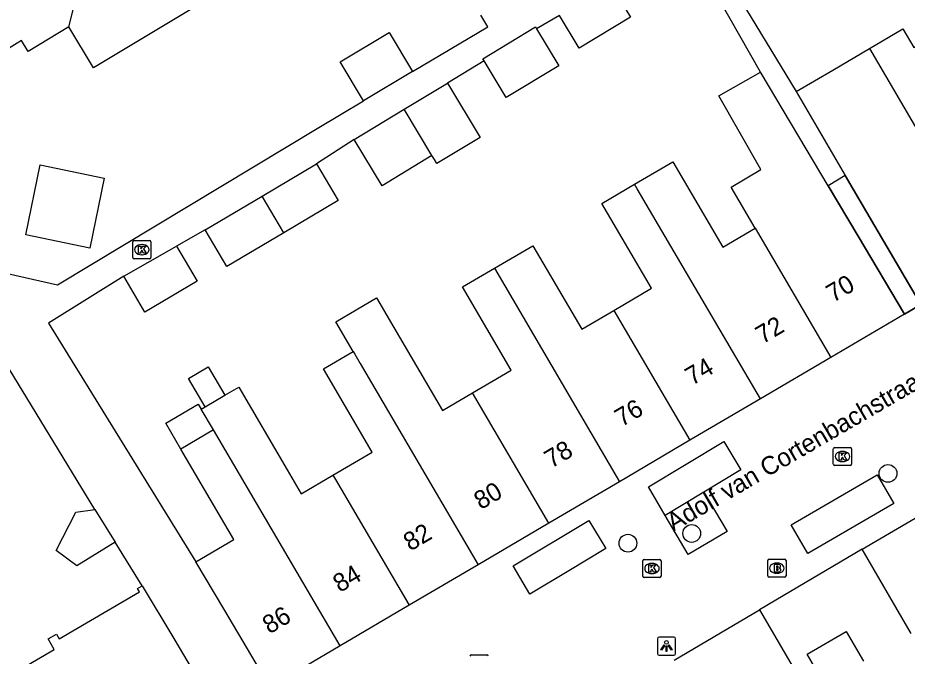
# Model space of a CAD drawing. Extents: x 161771 to 163125, y 382479 to 383177.
# Drawn here: x 162234.66 to 162283.63, y 382823.2 to 382858.34 of the extents above; entities that cross this region are included whole.
import ezdxf

# ---------------------------------------------------------------- set-up
doc = ezdxf.new("R2010")
doc.units = 0
for name, color, linetype in [('IMGEO_Boom', 7, 'Continuous'), ('IMGEO_Brandkraan', 7, 'Continuous'), ('IMGEO_Kolk', 7, 'Continuous'), ('IMGEO_Lichtpunt', 7, 'Continuous'), ('IMGEO_Muur', 7, 'Continuous'), ('IMGEO_Openbare_ruimte_label', 7, 'Continuous'), ('IMGEO_Pand', 7, 'Continuous'), ('IMGEO_Pand_nummerreeks', 7, 'Continuous'), ('IMGEO_Pand_overbouw', 7, 'Continuous'), ('IMGEO_Parkeervlak_open', 7, 'Continuous'), ('IMGEO_Voetpad_open', 7, 'Continuous'), ('IMGEO_Woonerf_open', 7, 'Continuous')]:
    doc.layers.add(name, color=color, linetype=linetype)

msp = doc.modelspace()

# ---------------------------------------------------------------- linework, layer by layer
at = {"layer": 'IMGEO_Boom'}
for centre in [(162282.575, 382833.26), (162271.768, 382829.955), (162268.254, 382829.418)]:
    msp.add_circle(centre, 0.489, dxfattribs=at)
at = {"layer": 'IMGEO_Brandkraan'}
for p, q in [((162275.959, 382827.618), (162275.959, 382828.47)), ((162276.034, 382828.544), (162276.886, 382828.544)), ((162276.96, 382828.47), (162276.96, 382827.618)), ((162276.447, 382828.324), (162276.472, 382828.324)), ((162276.886, 382827.544), (162276.034, 382827.544)), ((162276.47, 382827.764), (162276.445, 382827.764))]:
    msp.add_line(p, q, dxfattribs=at)
for points in [[(162275.959, 382827.618), (162275.959, 382828.47)], [(162276.034, 382828.544), (162276.886, 382828.544)], [(162276.96, 382828.47), (162276.96, 382827.618)], [(162276.307, 382828.244), (162276.307, 382827.844), (162276.52, 382827.844)], [(162276.538, 382828.244), (162276.307, 382828.244)], [(162276.486, 382828.163), (162276.432, 382828.163), (162276.432, 382828.087)], [(162276.432, 382828.087), (162276.485, 382828.087)], [(162276.494, 382828.011), (162276.432, 382828.011), (162276.432, 382827.93)], [(162276.432, 382827.93), (162276.494, 382827.93)], [(162276.886, 382827.544), (162276.034, 382827.544)]]:
    msp.add_lwpolyline(points, dxfattribs=at)
for centre, radius, start, end in [((162276.036, 382828.468), 0.0765, 91.552, 178.448), ((162276.036, 382828.468), 0.0765, 91.552, 178.448), ((162276.884, 382828.468), 0.0765, 1.552, 88.448), ((162276.884, 382828.468), 0.0765, 1.552, 88.448), ((162276.487, 382828.125), 0.0379, 267.8285, 90.9355), ((162276.495, 382827.97), 0.0404, 269.8759, 90.5077), ((162276.526, 382828.095), 0.251, 268.6676, 293.5347), ((162276.542, 382828.099), 0.145, 59.4692, 91.5367), ((162276.567, 382828.146), 0.0922, 285.5137, 58.1501), ((162276.572, 382827.954), 0.105, 301.3115, 78.989), ((162276.036, 382827.62), 0.0765, 181.552, 268.448), ((162276.036, 382827.62), 0.0765, 181.552, 268.448), ((162276.884, 382827.62), 0.0765, 271.552, 358.448), ((162276.884, 382827.62), 0.0765, 271.552, 358.448)]:
    msp.add_arc(centre, radius, start, end, dxfattribs=at)
for centre, major_axis, ratio, start_param, end_param in [((162276.446, 382828.044), (-0.387, 0.002), 0.722429, 4.712389, 7.853982), ((162276.471, 382828.044), (-0.39, 0.002), 0.717154, 1.570796, 4.712389)]:
    msp.add_ellipse(centre, major_axis=major_axis, ratio=ratio, start_param=start_param, end_param=end_param, dxfattribs=at)
at = {"layer": 'IMGEO_Kolk'}
for p, q in [((162240.993, 382845.149), (162240.993, 382846.001)), ((162241.068, 382846.075), (162241.92, 382846.075)), ((162241.994, 382846.001), (162241.994, 382845.149)), ((162241.481, 382845.855), (162241.506, 382845.855)), ((162241.92, 382845.075), (162241.068, 382845.075)), ((162241.504, 382845.295), (162241.479, 382845.295)), ((162279.565, 382833.766), (162279.565, 382834.618)), ((162279.64, 382834.692), (162280.492, 382834.692)), ((162280.053, 382834.472), (162280.078, 382834.472)), ((162280.566, 382834.618), (162280.566, 382833.766)), ((162280.076, 382833.912), (162280.051, 382833.912)), ((162280.492, 382833.692), (162279.64, 382833.692)), ((162269.079, 382827.599), (162269.079, 382828.451)), ((162269.154, 382828.525), (162270.006, 382828.525)), ((162270.08, 382828.451), (162270.08, 382827.599)), ((162269.567, 382828.305), (162269.592, 382828.305)), ((162270.006, 382827.525), (162269.154, 382827.525)), ((162269.59, 382827.745), (162269.565, 382827.745)), ((162259.633, 382823.273), (162260.485, 382823.273))]:
    msp.add_line(p, q, dxfattribs=at)
for points in [[(162240.993, 382845.149), (162240.993, 382846.001)], [(162241.068, 382846.075), (162241.92, 382846.075)], [(162241.994, 382846.001), (162241.994, 382845.149)], [(162241.314, 382845.775), (162241.437, 382845.775), (162241.437, 382845.624), (162241.567, 382845.775), (162241.731, 382845.775), (162241.585, 382845.624), (162241.738, 382845.375), (162241.586, 382845.375), (162241.501, 382845.539), (162241.437, 382845.472), (162241.437, 382845.375), (162241.314, 382845.375), (162241.314, 382845.775)], [(162241.92, 382845.075), (162241.068, 382845.075)], [(162279.565, 382833.766), (162279.565, 382834.618)], [(162279.64, 382834.692), (162280.492, 382834.692)], [(162279.886, 382834.392), (162280.009, 382834.392), (162280.009, 382834.241), (162280.139, 382834.392), (162280.303, 382834.392), (162280.157, 382834.241), (162280.31, 382833.992), (162280.158, 382833.992), (162280.073, 382834.156), (162280.009, 382834.089), (162280.009, 382833.992), (162279.886, 382833.992), (162279.886, 382834.392)], [(162280.566, 382834.618), (162280.566, 382833.766)], [(162280.492, 382833.692), (162279.64, 382833.692)], [(162269.079, 382827.599), (162269.079, 382828.451)], [(162269.154, 382828.525), (162270.006, 382828.525)], [(162270.08, 382828.451), (162270.08, 382827.599)], [(162269.4, 382828.225), (162269.523, 382828.225), (162269.523, 382828.074), (162269.653, 382828.225), (162269.817, 382828.225), (162269.671, 382828.074), (162269.824, 382827.825), (162269.672, 382827.825), (162269.587, 382827.989), (162269.523, 382827.922), (162269.523, 382827.825), (162269.4, 382827.825), (162269.4, 382828.225)], [(162270.006, 382827.525), (162269.154, 382827.525)], [(162259.633, 382823.273), (162260.485, 382823.273)]]:
    msp.add_lwpolyline(points, dxfattribs=at)
for centre, start, end in [((162241.07, 382845.999), 91.552, 178.448), ((162241.07, 382845.999), 91.552, 178.448), ((162241.918, 382845.999), 1.552, 88.448), ((162241.918, 382845.999), 1.552, 88.448), ((162241.07, 382845.151), 181.552, 268.448), ((162241.07, 382845.151), 181.552, 268.448), ((162241.918, 382845.151), 271.552, 358.448), ((162241.918, 382845.151), 271.552, 358.448), ((162279.642, 382834.616), 91.552, 178.448), ((162279.642, 382834.616), 91.552, 178.448), ((162280.49, 382834.616), 1.552, 88.448), ((162280.49, 382834.616), 1.552, 88.448), ((162279.642, 382833.768), 181.552, 268.448), ((162279.642, 382833.768), 181.552, 268.448), ((162280.49, 382833.768), 271.552, 358.448), ((162280.49, 382833.768), 271.552, 358.448), ((162269.156, 382828.449), 91.552, 178.448), ((162269.156, 382828.449), 91.552, 178.448), ((162270.004, 382828.449), 1.552, 88.448), ((162270.004, 382828.449), 1.552, 88.448), ((162269.156, 382827.601), 181.552, 268.448), ((162269.156, 382827.601), 181.552, 268.448), ((162270.004, 382827.601), 271.552, 358.448), ((162270.004, 382827.601), 271.552, 358.448), ((162259.635, 382823.197), 91.552, 178.448), ((162259.635, 382823.197), 91.552, 178.448), ((162260.483, 382823.197), 1.552, 88.448), ((162260.483, 382823.197), 1.552, 88.448)]:
    msp.add_arc(centre, 0.0765, start, end, dxfattribs=at)
for centre, major_axis, ratio, start_param, end_param in [((162241.48, 382845.575), (-0.387, 0.002), 0.722429, 4.712389, 7.853982), ((162241.505, 382845.575), (-0.39, 0.002), 0.717154, 1.570796, 4.712389), ((162280.052, 382834.192), (-0.387, 0.002), 0.722429, 4.712389, 7.853982), ((162280.077, 382834.192), (-0.39, 0.002), 0.717154, 1.570796, 4.712389), ((162269.566, 382828.025), (-0.387, 0.002), 0.722429, 4.712389, 7.853982), ((162269.591, 382828.025), (-0.39, 0.002), 0.717154, 1.570796, 4.712389)]:
    msp.add_ellipse(centre, major_axis=major_axis, ratio=ratio, start_param=start_param, end_param=end_param, dxfattribs=at)
at = {"layer": 'IMGEO_Lichtpunt'}
for p, q in [((162269.879, 382824.157), (162269.879, 382823.35)), ((162269.879, 382824.157), (162269.879, 382823.35)), ((162270.781, 382824.252), (162269.973, 382824.252)), ((162270.781, 382824.252), (162269.973, 382824.252)), ((162270.875, 382823.35), (162270.875, 382824.157)), ((162270.875, 382823.35), (162270.875, 382824.157)), ((162269.973, 382823.256), (162270.781, 382823.256)), ((162269.973, 382823.256), (162270.781, 382823.256))]:
    msp.add_line(p, q, dxfattribs=at)
for points in [[(162270.253, 382823.821), (162270.292, 382823.793), (162270.104, 382823.531), (162270.066, 382823.558), (162270.253, 382823.821)], [(162270.355, 382823.773), (162270.402, 382823.773), (162270.402, 382823.451), (162270.355, 382823.451), (162270.355, 382823.773)], [(162270.465, 382823.793), (162270.503, 382823.82), (162270.69, 382823.558), (162270.651, 382823.53), (162270.465, 382823.793)]]:
    msp.add_lwpolyline(points, dxfattribs=at)
msp.add_circle((162270.378, 382823.955), 0.0994, dxfattribs=at)
for centre, start, end in [((162269.973, 382824.157), 90, 180), ((162269.973, 382824.157), 90, 180), ((162270.781, 382824.157), 0, 90), ((162270.781, 382824.157), 0, 90), ((162269.973, 382823.35), 180, 270), ((162269.973, 382823.35), 180, 270), ((162270.781, 382823.35), 270, 0), ((162270.781, 382823.35), 270, 360)]:
    msp.add_arc(centre, 0.0946, start, end, dxfattribs=at)
at = {"layer": 'IMGEO_Muur'}
msp.add_lwpolyline([(162281.151, 382829.084), (162276.402, 382826.283)], dxfattribs=at)
at = {"layer": 'IMGEO_Pand'}
for points in [[(162237.48, 382857.838), (162235.233, 382856.474), (162234.864, 382857.089), (162232.625, 382855.706), (162231.624, 382857.338), (162233.93, 382858.644), (162231.966, 382861.913), (162229.224, 382866.48)], [(162237.48, 382857.838), (162239.66, 382866.479)], [(162249.033, 382861.693), (162244.335, 382858.88), (162238.836, 382855.588), (162237.48, 382857.838)], [(162266.816, 382860.977), (162268.392, 382858.365), (162265.577, 382856.666), (162264.493, 382858.463)], [(162260.336, 382855.972), (162260.269, 382856.083), (162263.165, 382857.831), (162263.223, 382857.735)], [(162281.552, 382856.648), (162283.396, 382857.728), (162283.996, 382856.703), (162285.998, 382857.875)], [(162253.694, 382853.771), (162252.414, 382855.916), (162255.114, 382857.524), (162256.392, 382855.375)], [(162263.223, 382857.735), (162264.452, 382855.699), (162261.556, 382853.951), (162260.336, 382855.972)], [(162277.514, 382854.28), (162279.529, 382855.462), (162281.552, 382856.648)], [(162281.552, 382856.648), (162288.423, 382844.922)], [(162256.392, 382855.375), (162253.694, 382853.771)], [(162275.261, 382846.753), (162273.933, 382849.021), (162275.566, 382849.98), (162273.261, 382854.039), (162275.563, 382855.346)], [(162283.477, 382842.022), (162280.924, 382846.321), (162279.278, 382849.092), (162275.592, 382855.297), (162275.563, 382855.346)], [(162255.93, 382853.3), (162258.316, 382854.74)], [(162258.316, 382854.74), (162260.118, 382851.753), (162257.732, 382850.313), (162257.6, 382850.533), (162257.467, 382850.752)], [(162277.514, 382854.28), (162280.224, 382849.654), (162281.856, 382846.868), (162284.383, 382842.553)], [(162253.183, 382851.642), (162255.93, 382853.3)], [(162257.467, 382850.752), (162255.93, 382853.3)], [(162257.467, 382850.752), (162254.72, 382849.095), (162253.183, 382851.642)], [(162268.61, 382849.171), (162270.727, 382850.411), (162273.481, 382845.71), (162275.261, 382846.753)], [(162239.414, 382849.505), (162238.634, 382845.653), (162235.1, 382846.388), (162235.9, 382850.236), (162239.414, 382849.505)], [(162248.12, 382848.526), (162251.109, 382850.3)], [(162251.109, 382850.3), (162252.307, 382848.283), (162249.306, 382846.502)], [(162267.478, 382842.232), (162269.553, 382843.447), (162266.816, 382848.121), (162268.61, 382849.171)], [(162275.547, 382837.361), (162268.771, 382848.928), (162268.61, 382849.171)], [(162244.973, 382846.658), (162248.12, 382848.526)], [(162249.306, 382846.502), (162248.12, 382848.526)], [(162249.306, 382846.502), (162246.17, 382844.641), (162244.973, 382846.658)], [(162275.261, 382846.753), (162279.427, 382839.641)], [(162243.402, 382845.774), (162244.541, 382843.848), (162241.658, 382842.142), (162240.758, 382843.678), (162240.502, 382844.114)], [(162240.502, 382844.114), (162243.402, 382845.774)], [(162260.905, 382844.551), (162263.019, 382845.79), (162265.71, 382841.196), (162267.478, 382842.232)], [(162259.702, 382837.701), (162261.836, 382838.951), (162259.155, 382843.526), (162260.905, 382844.551)], [(162260.905, 382844.551), (162267.788, 382832.801)], [(162253.13, 382839.973), (162252.174, 382841.606), (162254.413, 382842.917), (162255.37, 382841.284), (162258.039, 382836.727), (162259.702, 382837.701)], [(162267.478, 382842.232), (162271.667, 382835.081)], [(162283.477, 382842.022), (162279.427, 382839.641)], [(162252.016, 382833.167), (162254.183, 382834.437), (162251.5, 382839.018), (162253.13, 382839.973)], [(162253.13, 382839.973), (162253.221, 382839.818), (162253.517, 382839.313), (162260.009, 382828.229)], [(162279.427, 382839.641), (162275.547, 382837.361)], [(162244.977, 382836.922), (162244.057, 382838.486), (162245.143, 382839.125), (162246.064, 382837.559)], [(162246.064, 382837.559), (162246.824, 382838.005), (162249.493, 382833.452), (162250.262, 382832.14), (162252.016, 382833.167)], [(162263.908, 382830.52), (162259.702, 382837.701)], [(162244.977, 382836.922), (162246.064, 382837.559)], [(162275.547, 382837.361), (162271.667, 382835.081)], [(162243.639, 382834.599), (162242.809, 382836.016), (162244.599, 382837.065), (162244.758, 382836.794)], [(162244.758, 382836.794), (162244.977, 382836.922)], [(162245.431, 382835.65), (162244.758, 382836.794)], [(162245.431, 382835.65), (162243.639, 382834.599)], [(162252.42, 382823.768), (162245.431, 382835.65)], [(162271.667, 382835.081), (162267.788, 382832.801)], [(162244.462, 382828.391), (162246.557, 382829.619), (162243.639, 382834.599)], [(162252.016, 382833.167), (162252.159, 382832.923), (162256.216, 382825.999)], [(162267.788, 382832.801), (162263.908, 382830.52)], [(162281.151, 382829.084), (162288.055, 382833.13)], [(162240.025, 382829.477), (162237.911, 382828.166), (162236.769, 382829.009), (162237.852, 382831.132), (162238.913, 382831.272)], [(162238.913, 382831.272), (162240.025, 382829.477)], [(162263.908, 382830.52), (162260.009, 382828.229)], [(162283.853, 382824.453), (162283.67, 382824.766), (162281.151, 382829.084)], [(162248.564, 382821.502), (162246.006, 382825.799), (162244.462, 382828.391)], [(162260.009, 382828.229), (162256.216, 382825.999)], [(162238.887, 382815.82), (162236.358, 382820.134), (162234.934, 382822.564), (162236.668, 382823.577), (162236.339, 382824.148), (162236.794, 382824.415), (162236.949, 382824.151), (162241.363, 382826.738), (162241.256, 382826.921), (162241.519, 382827.076)], [(162241.519, 382827.076), (162243.251, 382824.165), (162245.808, 382819.868)], [(162256.216, 382825.999), (162252.42, 382823.768)], [(162270.803, 382822.988), (162275.498, 382825.75)], [(162275.498, 382825.75), (162279.54, 382818.834), (162274.818, 382816.121)], [(162279.079, 382821.667), (162278.121, 382823.307), (162280.271, 382824.564), (162281.23, 382822.922)], [(162252.42, 382823.768), (162248.564, 382821.502)]]:
    msp.add_lwpolyline(points, dxfattribs=at)
at = {"layer": 'IMGEO_Pand_overbouw'}
msp.add_lwpolyline([(162284.383, 382842.553), (162281.856, 382846.868), (162280.224, 382849.654), (162279.278, 382849.092), (162280.924, 382846.321), (162283.477, 382842.022)], close=True, dxfattribs=at)
at = {"layer": 'IMGEO_Parkeervlak_open'}
for points in [[(162270.305, 382830.951), (162269.39, 382832.517), (162273.544, 382835.013), (162274.478, 382833.458), (162272.442, 382832.235)], [(162277.244, 382830.421), (162281.971, 382833.183), (162282.892, 382831.606), (162278.165, 382828.845), (162277.244, 382830.421)], [(162272.442, 382832.235), (162270.305, 382830.951)], [(162262.859, 382826.613), (162261.945, 382828.179), (162266.098, 382830.675), (162267.032, 382829.12), (162264.996, 382827.897), (162262.859, 382826.613)]]:
    msp.add_lwpolyline(points, dxfattribs=at)
at = {"layer": 'IMGEO_Voetpad_open'}
for points in [[(162275.563, 382855.346), (162271.009, 382863.362)], [(162273.638, 382860.664), (162277.514, 382854.28)], [(162223.532, 382859.838), (162232.709, 382844.583), (162236.844, 382843.635), (162251.231, 382852.307), (162253.694, 382853.771)], [(162256.392, 382855.375), (162260.537, 382857.839), (162260.151, 382858.489)], [(162264.493, 382858.463), (162263.223, 382857.735)], [(162260.336, 382855.972), (162258.316, 382854.74)], [(162253.183, 382851.642), (162251.109, 382850.3)], [(162244.973, 382846.658), (162243.402, 382845.774)], [(162240.502, 382844.114), (162236.353, 382841.53), (162244.462, 382828.391)], [(162284.383, 382842.553), (162283.477, 382842.022)], [(162238.913, 382831.272), (162232.428, 382841.879)], [(162241.519, 382827.076), (162240.025, 382829.477)]]:
    msp.add_lwpolyline(points, dxfattribs=at)
at = {"layer": 'IMGEO_Woonerf_open'}
for points in [[(162272.442, 382832.235), (162273.714, 382830.055), (162271.567, 382828.79), (162270.305, 382830.951)], [(162281.151, 382829.084), (162276.402, 382826.283), (162275.498, 382825.75)]]:
    msp.add_lwpolyline(points, dxfattribs=at)

# ---------------------------------------------------------------- texts
at = {"layer": 'IMGEO_Openbare_ruimte_label'}
msp.add_text('Adolf van Cortenbachstraat', height=1, rotation=30.2069, dxfattribs=at).set_placement((162270.764, 382830.039))
at = {"layer": 'IMGEO_Pand_nummerreeks'}
for s, rotation, p in [('70', 30.447, (162279.551, 382842.638)), ('72', 30.447, (162275.667, 382840.355)), ('74', 30.447, (162271.789, 382838.076)), ('76', 30.4447, (162267.91, 382835.795)), ('78', 30.4447, (162264.034, 382833.517)), ('80', 30.447, (162260.155, 382831.238)), ('82', 30.447, (162256.271, 382828.955)), ('84', 30.447, (162252.393, 382826.676)), ('86', 30.4447, (162248.514, 382824.395))]:
    msp.add_text(s, height=1, rotation=rotation, dxfattribs=at).set_placement(p)

doc.saveas('drawing.dxf')
